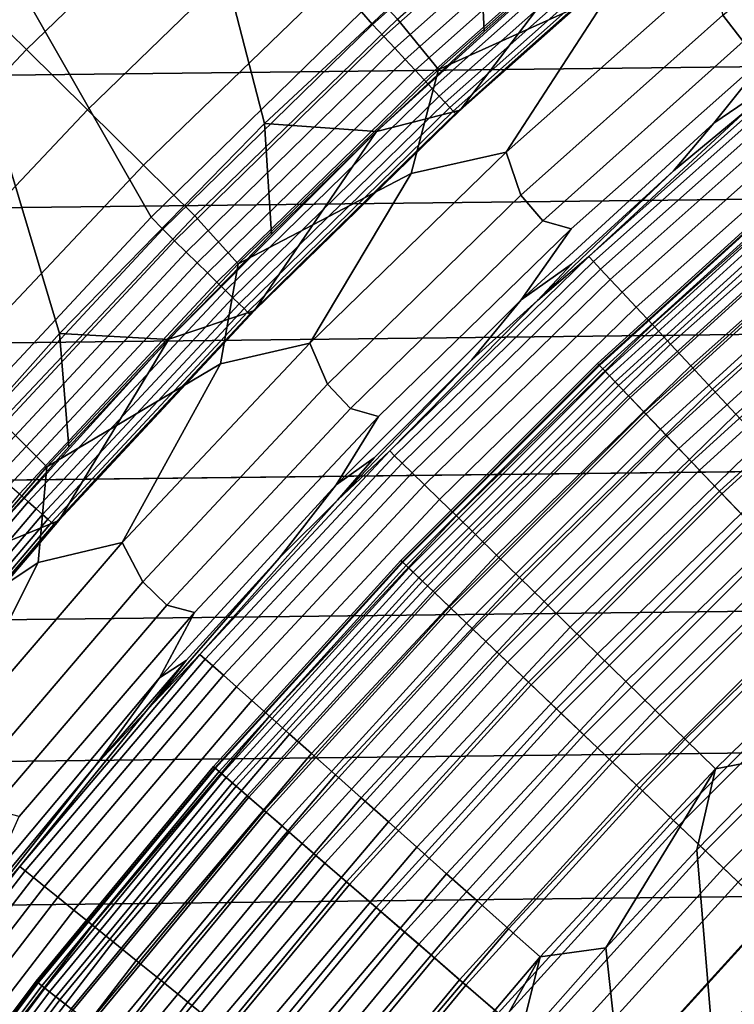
# Model space of a CAD drawing. Header units: metres. Extents: x -109 to 109, y -342 to 66.
# Tile 236 of 512: x -16.57 to -14, y 12.9 to 16.43. Entities that reach past the tile are written whole.
import ezdxf

# ---------------------------------------------------------------- set-up
doc = ezdxf.new("R2010")
doc.units = ezdxf.units.M
doc.layers.add('solid_K_24_62_16_000B91', color=7, linetype='CONTINUOUS')

msp = doc.modelspace()

# ---------------------------------------------------------------- linework, layer by layer
at = {"layer": 'solid_K_24_62_16_000B91'}
for points in [[(-14.917254, 16.777308, 34.599998), (-15.687549, 16.059368, 34.599998), (-16.101273, 17.662361, 34.599998), (-15.26825, 18.387241, 34.599998)], [(-15.687549, 16.059368, 34.599998), (-16.422916, 15.306545, 34.599998), (-16.900074, 16.899632, 34.599998), (-16.101273, 17.662361, 34.599998)], [(-15.339407, 16.460636, 34), (-15.822459, 17.375261, 34), (-16.608526, 16.625486, 34), (-16.094173, 15.723472, 34)], [(-15.785856, 17.056505, -23.93474), (-16.541348, 16.324873, -23.93474), (-16.776411, 16.556852, -23.561533), (-16.010183, 17.298883, -23.561533)], [(-15.299584, 16.415367, 34.003647), (-14.513343, 17.11445, 34.003647), (-14.550915, 17.161608, 34), (-15.339407, 16.460636, 34)], [(20.171715, 17.120872, 84.926178), (-20.55777, 16.65715, 84.926178), (-20.93309, 16.184858, 84.926178), (20.557764, 16.657158, 84.926178)], [(-14.513343, 17.11445, 34.003647), (-15.299584, 16.415367, 34.003647), (-15.259052, 16.37188, 34.014545), (-14.474894, 17.069111, 34.014545)], [(-15.062419, 16.253862, -25.604593), (-15.209537, 16.433807, -25.16353), (-14.45048, 17.105076, -25.16353), (-14.312491, 16.917952, -25.604593)], [(-15.577147, 16.831003, -24.327097), (-16.322651, 16.109041, -24.327097), (-16.541348, 16.324873, -23.93474), (-15.785856, 17.056505, -23.93474)], [(-14.474894, 17.069111, 34.014545), (-15.259052, 16.37188, 34.014545), (-15.219713, 16.32967, 34.032536), (-14.437576, 17.025105, 34.032536)], [(-13.969105, 16.353888, -27.483545), (-14.042877, 16.449213, -26.999956), (-13.290627, 17.062775, -26.999956), (-13.221532, 16.963982, -27.483545)], [(-14.437576, 17.025105, 34.032536), (-15.219713, 16.32967, 34.032536), (-15.18214, 16.289358, 34.057358), (-14.401935, 16.983076, 34.057358)], [(-14.401935, 16.983076, 34.057358), (-15.18214, 16.289358, 34.057358), (-15.146885, 16.251532, 34.088646), (-14.368491, 16.943638, 34.088646)], [(-14.368491, 16.943638, 34.088646), (-15.146885, 16.251532, 34.088646), (-15.114461, 16.216742, 34.125946), (-14.337733, 16.907368, 34.125946)], [(-16.422916, 15.306545, 34.599998), (-17.122087, 14.520212, 34.599998), (-17.662209, 16.10144, 34.599998), (-16.900074, 16.899632, 34.599998)], [(-14.337733, 16.907368, 34.125946), (-15.114461, 16.216742, 34.125946), (-15.085341, 16.185499, 34.168709), (-14.31011, 16.874794, 34.168709)], [(-14.446508, 16.53224, -26.058783), (-15.062419, 16.253862, -25.604593), (-14.312491, 16.917952, -25.604593)], [(-14.31011, 16.874794, 34.168709), (-15.085341, 16.185499, 34.168709), (-15.059954, 16.15826, 34.216316), (-14.286027, 16.846395, 34.216316)], [(-15.384809, 16.623186, -24.737186), (-16.121109, 15.91014, -24.737186), (-16.322651, 16.109041, -24.327097), (-15.577147, 16.831003, -24.327097)], [(-14.286027, 16.846395, 34.216316), (-15.059954, 16.15826, 34.216316), (-15.038668, 16.135422, 34.268066), (-14.265835, 16.822584, 34.268066)], [(-14.265835, 16.822584, 34.268066), (-15.038668, 16.135422, 34.268066), (-15.021794, 16.117317, 34.323208), (-14.249828, 16.803709, 34.323208)], [(-14.249828, 16.803709, 34.323208), (-15.021794, 16.117317, 34.323208), (-15.00958, 16.104212, 34.380928), (-14.238242, 16.790045, 34.380928)], [(-14.238242, 16.790045, 34.380928), (-15.00958, 16.104212, 34.380928), (-15.002203, 16.096298, 34.440392), (-14.231244, 16.781794, 34.440392)], [(-14.984958, 16.107483, 37.75), (-14.214459, 16.791342, 37.75), (-14.406937, 16.62649, 34.5), (-14.798529, 16.278931, 34.5)], [(-14.505116, 16.739897, 37.599998), (-14.214459, 16.791342, 37.75), (-14.984958, 16.107483, 37.75)], [(-14.899347, 16.389996, 34.900002), (-15.285352, 16.030613, 34.900002), (-15.687549, 16.059368, 34.599998), (-14.917254, 16.777308, 34.599998)], [(-14.231244, 16.781794, 34.440392), (-15.002203, 16.096298, 34.440392), (-14.406937, 16.62649, 34.5)], [(-14.899347, 16.389996, 34.900002), (-14.917254, 16.777308, 34.599998), (-14.504968, 16.740025, 34.900002)], [(-15.285341, 16.030622, 37.599998), (-14.899347, 16.389996, 34.900002), (-14.504968, 16.740025, 34.900002), (-14.505116, 16.739897, 37.599998)], [(-14.505116, 16.739897, 37.599998), (-14.984958, 16.107483, 37.75), (-15.285341, 16.030622, 37.599998)], [(20.557764, 16.657158, 84.926178), (-20.93309, 16.184858, 84.926178), (-21.297634, 15.704048, 84.926178), (20.933084, 16.184866, 84.926178)], [(-13.865499, 16.322395, -27.97349), (-13.354941, 16.663849, -28.468019), (-13.845937, 16.216791, -28.956398), (-14.074397, 16.060812, -28.468019)], [(-16.094173, 15.723472, 34), (-16.608526, 16.625486, 34), (-17.359062, 15.840232, 34), (-16.813545, 14.951744, 34)], [(-16.121109, 15.91014, -24.737186), (-15.384809, 16.623186, -24.737186), (-15.209537, 16.433807, -25.16353), (-15.937447, 15.728885, -25.16353)], [(-15.002203, 16.096298, 34.440392), (-14.798529, 16.278931, 34.5), (-14.406937, 16.62649, 34.5)], [(-14.085526, 16.608831, -26.524464), (-14.820334, 15.956597, -26.524464), (-14.446508, 16.53224, -26.058783)], [(-14.766839, 15.802515, -26.999956), (-14.820334, 15.956597, -26.524464), (-14.085526, 16.608831, -26.524464), (-14.042877, 16.449213, -26.999956)], [(-16.541348, 16.324873, -23.93474), (-17.262966, 15.559808, -23.93474), (-17.508286, 15.780917, -23.561533), (-16.776411, 16.556852, -23.561533)], [(-14.820334, 15.956597, -26.524464), (-15.16072, 15.879834, -26.058783), (-15.062419, 16.253862, -25.604593), (-14.446508, 16.53224, -26.058783)], [(-16.052195, 15.680199, 34.003647), (-15.299584, 16.415367, 34.003647), (-15.339407, 16.460636, 34), (-16.094173, 15.723472, 34)], [(-14.688561, 15.710879, -27.483545), (-14.766839, 15.802515, -26.999956), (-14.042877, 16.449213, -26.999956), (-13.969105, 16.353888, -27.483545)], [(-15.299584, 16.415367, 34.003647), (-16.052195, 15.680199, 34.003647), (-16.009668, 15.638658, 34.014545), (-15.259052, 16.37188, 34.014545)], [(-15.781569, 15.556561, -25.604593), (-15.937447, 15.728885, -25.16353), (-15.209537, 16.433807, -25.16353), (-15.062419, 16.253862, -25.604593)], [(-15.259052, 16.37188, 34.014545), (-16.009668, 15.638658, 34.014545), (-15.968393, 15.59834, 34.032536), (-15.219713, 16.32967, 34.032536)], [(-15.285341, 16.030622, 37.599998), (-15.285352, 16.030613, 34.900002), (-14.899347, 16.389996, 34.900002)], [(-15.219713, 16.32967, 34.032536), (-15.968393, 15.59834, 34.032536), (-15.928973, 15.559833, 34.057358), (-15.18214, 16.289358, 34.057358)], [(-13.865499, 16.322395, -27.97349), (-14.586697, 15.681228, -27.97349), (-14.688561, 15.710879, -27.483545), (-13.969105, 16.353888, -27.483545)], [(-16.322651, 16.109041, -24.327097), (-17.034729, 15.354093, -24.327097), (-17.262966, 15.559808, -23.93474), (-16.541348, 16.324873, -23.93474)], [(-14.766654, 15.426738, -28.468019), (-14.586697, 15.681228, -27.97349), (-13.865499, 16.322395, -27.97349), (-14.074397, 16.060812, -28.468019)], [(-15.18214, 16.289358, 34.057358), (-15.928973, 15.559833, 34.057358), (-15.891983, 15.5237, 34.088646), (-15.146885, 16.251532, 34.088646)], [(-15.002203, 16.096298, 34.440392), (-15.181739, 15.922149, 34.5), (-14.984958, 16.107483, 37.75), (-14.798529, 16.278931, 34.5)], [(-15.146885, 16.251532, 34.088646), (-15.891983, 15.5237, 34.088646), (-15.857964, 15.490469, 34.125946), (-15.114461, 16.216742, 34.125946)], [(-15.16072, 15.879834, -26.058783), (-15.781569, 15.556561, -25.604593), (-15.062419, 16.253862, -25.604593)], [(-14.523363, 15.582537, -29.41346), (-13.956931, 16.107208, -29.262819), (-13.777012, 16.246153, -29.41346)], [(-14.523363, 15.582537, -29.41346), (-13.777012, 16.246153, -29.41346), (-13.761021, 16.227295, -29.565153), (-14.506505, 15.564449, -29.565153)], [(-14.506505, 15.564449, -29.565153), (-13.761021, 16.227295, -29.565153), (-13.736717, 16.198637, -29.714186), (-14.480886, 15.536962, -29.714186)], [(-15.114461, 16.216742, 34.125946), (-15.857964, 15.490469, 34.125946), (-15.827413, 15.460626, 34.168709), (-15.085341, 16.185499, 34.168709)], [(-14.480886, 15.536962, -29.714186), (-13.736717, 16.198637, -29.714186), (-13.70428, 16.160385, -29.859468), (-14.446692, 15.500273, -29.859468)], [(-14.074397, 16.060812, -28.468019), (-13.845937, 16.216791, -28.956398), (-13.956931, 16.107208, -29.262819), (-14.219562, 15.890198, -28.956398)], [(20.933084, 16.184866, 84.926178), (-21.297634, 15.704048, 84.926178), (-21.651068, 15.215158, 84.926178), (21.297628, 15.704056, 84.926178)], [(-15.085341, 16.185499, 34.168709), (-15.827413, 15.460626, 34.168709), (-15.800776, 15.434607, 34.216316), (-15.059954, 16.15826, 34.216316)], [(-15.059954, 16.15826, 34.216316), (-15.800776, 15.434607, 34.216316), (-15.778442, 15.41279, 34.268066), (-15.038668, 16.135422, 34.268066)], [(-14.446692, 15.500273, -29.859468), (-13.70428, 16.160385, -29.859468), (-13.663944, 16.112822, -29.999943), (-14.404171, 15.454652, -29.999943)], [(-15.038668, 16.135422, 34.268066), (-15.778442, 15.41279, 34.268066), (-15.760738, 15.395497, 34.323208), (-15.021794, 16.117317, 34.323208)], [(-15.021794, 16.117317, 34.323208), (-15.760738, 15.395497, 34.323208), (-15.747924, 15.382979, 34.380928), (-15.00958, 16.104212, 34.380928)], [(-16.121109, 15.91014, -24.737186), (-16.824394, 15.164514, -24.737186), (-17.034729, 15.354093, -24.327097), (-16.322651, 16.109041, -24.327097)], [(-15.00958, 16.104212, 34.380928), (-15.747924, 15.382979, 34.380928), (-15.740184, 15.37542, 34.440392), (-15.002203, 16.096298, 34.440392)], [(-15.002203, 16.096298, 34.440392), (-15.740184, 15.37542, 34.440392), (-15.181739, 15.922149, 34.5)], [(-15.722597, 15.388306, 37.75), (-14.984958, 16.107483, 37.75), (-15.181739, 15.922149, 34.5), (-15.55635, 15.556349, 34.5)], [(-15.285341, 16.030622, 37.599998), (-14.984958, 16.107483, 37.75), (-15.722597, 15.388306, 37.75)], [(-14.523363, 15.582537, -29.41346), (-14.707538, 15.424864, -29.262819), (-14.219562, 15.890198, -28.956398), (-13.956931, 16.107208, -29.262819)], [(-14.404171, 15.454652, -29.999943), (-13.663944, 16.112822, -29.999943), (-13.616006, 16.056292, -30.134586), (-14.353635, 15.400431, -30.134586)], [(-15.662587, 15.662243, 34.900002), (-16.030857, 15.285094, 34.900002), (-16.422916, 15.306545, 34.599998), (-15.687549, 16.059368, 34.599998)], [(-15.662587, 15.662243, 34.900002), (-15.687549, 16.059368, 34.599998), (-15.285352, 16.030613, 34.900002)], [(-14.766654, 15.426738, -28.468019), (-14.074397, 16.060812, -28.468019), (-14.219562, 15.890198, -28.956398), (-14.585485, 15.554996, -28.956398)], [(-14.353635, 15.400431, -30.134586), (-13.616006, 16.056292, -30.134586), (-13.560813, 15.991206, -30.262415), (-14.295452, 15.338004, -30.262415)], [(-15.285341, 16.030622, 37.599998), (-15.722597, 15.388306, 37.75), (-16.030622, 15.285341, 37.599998)], [(-15.285341, 16.030622, 37.599998), (-16.030622, 15.285341, 37.599998), (-15.662587, 15.662243, 34.900002), (-15.285352, 16.030613, 34.900002)], [(-14.295452, 15.338004, -30.262415), (-13.560813, 15.991206, -30.262415), (-13.498768, 15.918042, -30.382496), (-14.230046, 15.267828, -30.382496)], [(-14.820334, 15.956597, -26.524464), (-15.524976, 15.271884, -26.524464), (-15.16072, 15.879834, -26.058783)], [(-15.461053, 15.123983, -26.999956), (-15.524976, 15.271884, -26.524464), (-14.820334, 15.956597, -26.524464), (-14.766839, 15.802515, -26.999956)], [(-16.824394, 15.164514, -24.737186), (-16.121109, 15.91014, -24.737186), (-15.937447, 15.728885, -25.16353), (-16.632721, 14.991753, -25.16353)], [(-15.740184, 15.37542, 34.440392), (-15.55635, 15.556349, 34.5), (-15.181739, 15.922149, 34.5)], [(-14.230046, 15.267828, -30.382496), (-13.498768, 15.918042, -30.382496), (-13.430325, 15.837331, -30.493958), (-14.157894, 15.190414, -30.493958)], [(-15.524976, 15.271884, -26.524464), (-15.8455, 15.196601, -26.058783), (-15.781569, 15.556561, -25.604593), (-15.16072, 15.879834, -26.058783)], [(-14.585485, 15.554996, -28.956398), (-14.219562, 15.890198, -28.956398), (-14.707538, 15.424864, -29.262819)], [(-14.49166, 15.198414, -33), (-13.752076, 15.87074, -33), (-13.752075, 15.870741, -63), (-14.491659, 15.198415, -63)], [(-14.486945, 15.193471, -32.834843), (-13.747602, 15.865579, -32.834843), (-13.752076, 15.87074, -33), (-14.49166, 15.198414, -33)], [(-13.745666, 15.863343, -63.279659), (-14.484904, 15.191331, -63.279659), (-14.491659, 15.198415, -63), (-13.752075, 15.870741, -63)], [(-14.472816, 15.178654, -32.670647), (-13.734195, 15.850105, -32.670647), (-13.747602, 15.865579, -32.834843), (-14.486945, 15.193471, -32.834843)], [(-14.484904, 15.191331, -63.279659), (-13.745666, 15.863343, -63.279659), (-13.725917, 15.840552, -63.563889), (-14.464093, 15.169505, -63.563889)], [(-14.44937, 15.154064, -32.508709), (-13.711946, 15.824429, -32.508709), (-13.734195, 15.850105, -32.670647), (-14.472816, 15.178654, -32.670647)], [(-14.464093, 15.169505, -63.563889), (-13.725917, 15.840552, -63.563889), (-13.692926, 15.80248, -63.845238), (-14.429329, 15.133045, -63.845238)], [(-14.157894, 15.190414, -30.493958), (-13.430325, 15.837331, -30.493958), (-13.35598, 15.749662, -30.595985), (-14.079522, 15.106327, -30.595985)], [(-15.378453, 15.036247, -27.483545), (-15.461053, 15.123983, -26.999956), (-14.766839, 15.802515, -26.999956), (-14.688561, 15.710879, -27.483545)], [(-14.416767, 15.11987, -32.350132), (-13.681005, 15.788722, -32.350132), (-13.711946, 15.824429, -32.508709), (-14.44937, 15.154064, -32.508709)], [(-14.429329, 15.133045, -63.845238), (-13.692926, 15.80248, -63.845238), (-13.646864, 15.74932, -64.122269), (-14.380789, 15.082137, -64.122269)], [(-14.37523, 15.076307, -32.196003), (-13.641588, 15.743232, -32.196003), (-13.681005, 15.788722, -32.350132), (-14.416767, 15.11987, -32.350132)], [(-16.468472, 14.827474, -25.604593), (-16.632721, 14.991753, -25.16353), (-15.937447, 15.728885, -25.16353), (-15.781569, 15.556561, -25.604593)], [(-14.380789, 15.082137, -64.122269), (-13.646864, 15.74932, -64.122269), (-13.587963, 15.681345, -64.393578), (-14.318721, 15.017042, -64.393578)], [(-14.325043, 15.023672, -32.047379), (-13.593962, 15.688269, -32.047379), (-13.641588, 15.743232, -32.196003), (-14.37523, 15.076307, -32.196003)], [(-14.079522, 15.106327, -30.595985), (-13.35598, 15.749662, -30.595985), (-13.276277, 15.655675, -30.687834), (-13.995502, 15.016179, -30.687834)], [(21.297628, 15.704056, 84.926178), (-21.651068, 15.215158, 84.926178), (-21.993343, 14.718262, 84.926178), (21.651062, 15.215167, 84.926178)], [(-16.769518, 14.910562, 34.003647), (-16.052195, 15.680199, 34.003647), (-16.094173, 15.723472, 34), (-16.813545, 14.951744, 34)], [(-14.586697, 15.681228, -27.97349), (-15.27828, 15.008224, -27.97349), (-15.378453, 15.036247, -27.483545), (-14.688561, 15.710879, -27.483545)], [(-16.052195, 15.680199, 34.003647), (-16.769518, 14.910562, 34.003647), (-16.72509, 14.87106, 34.014545), (-16.009668, 15.638658, 34.014545)], [(-16.030622, 15.285341, 37.599998), (-16.030857, 15.285094, 34.900002), (-15.662587, 15.662243, 34.900002)], [(-15.430376, 14.762853, -28.468019), (-15.27828, 15.008224, -27.97349), (-14.586697, 15.681228, -27.97349), (-14.766654, 15.426738, -28.468019)], [(-14.266549, 14.962326, -31.905273), (-13.538453, 15.624208, -31.905273), (-13.593962, 15.688269, -32.047379), (-14.325043, 15.023672, -32.047379)], [(-14.318721, 15.017042, -64.393578), (-13.587963, 15.681345, -64.393578), (-13.516525, 15.598902, -64.657761), (-14.243442, 14.938091, -64.657761)], [(-16.009668, 15.638658, 34.014545), (-16.72509, 14.87106, 34.014545), (-16.681973, 14.832721, 34.032536), (-15.968393, 15.59834, 34.032536)], [(-14.200149, 14.892688, -31.770662), (-13.475443, 15.55149, -31.770662), (-13.538453, 15.624208, -31.905273), (-14.266549, 14.962326, -31.905273)], [(-15.968393, 15.59834, 34.032536), (-16.681973, 14.832721, 34.032536), (-16.640789, 14.796103, 34.057358), (-15.928973, 15.559833, 34.057358)], [(-14.243442, 14.938091, -64.657761), (-13.516525, 15.598902, -64.657761), (-13.432917, 15.502412, -64.913483), (-14.155335, 14.845689, -64.913483)], [(-15.928973, 15.559833, 34.057358), (-16.640789, 14.796103, 34.057358), (-16.602146, 14.761744, 34.088646), (-15.891983, 15.5237, 34.088646)], [(-15.8455, 15.196601, -26.058783), (-16.468472, 14.827474, -25.604593), (-15.781569, 15.556561, -25.604593)], [(-15.740184, 15.37542, 34.440392), (-15.922149, 15.181738, 34.5), (-15.722597, 15.388306, 37.75), (-15.55635, 15.556349, 34.5)], [(-15.237789, 14.884667, -29.41346), (-14.707538, 15.424864, -29.262819), (-14.523363, 15.582537, -29.41346)], [(-15.237789, 14.884667, -29.41346), (-14.523363, 15.582537, -29.41346), (-14.506505, 15.564449, -29.565153), (-15.220102, 14.86739, -29.565153)], [(-15.220102, 14.86739, -29.565153), (-14.506505, 15.564449, -29.565153), (-14.480886, 15.536962, -29.714186), (-15.193222, 14.841132, -29.714186)], [(-14.766654, 15.426738, -28.468019), (-14.585485, 15.554996, -28.956398), (-14.707538, 15.424864, -29.262819), (-14.94351, 15.211371, -28.956398)], [(-14.126298, 14.815235, -31.644464), (-13.40536, 15.470611, -31.644464), (-13.475443, 15.55149, -31.770662), (-14.200149, 14.892688, -31.770662)], [(-15.891983, 15.5237, 34.088646), (-16.602146, 14.761744, 34.088646), (-16.566607, 14.730145, 34.125946), (-15.857964, 15.490469, 34.125946)], [(-15.193222, 14.841132, -29.714186), (-14.480886, 15.536962, -29.714186), (-14.446692, 15.500273, -29.859468), (-15.157346, 14.806087, -29.859468)], [(-15.857964, 15.490469, 34.125946), (-16.566607, 14.730145, 34.125946), (-16.534691, 14.701766, 34.168709), (-15.827413, 15.460626, 34.168709)], [(-15.157346, 14.806087, -29.859468), (-14.446692, 15.500273, -29.859468), (-14.404171, 15.454652, -29.999943), (-15.112734, 14.762509, -29.999943)], [(-14.155335, 14.845689, -64.913483), (-13.432917, 15.502412, -64.913483), (-13.337562, 15.392366, -65.159439), (-14.054853, 14.740306, -65.159439)], [(-15.827413, 15.460626, 34.168709), (-16.534691, 14.701766, 34.168709), (-16.506865, 14.677024, 34.216316), (-15.800776, 15.434607, 34.216316)], [(-15.112734, 14.762509, -29.999943), (-14.404171, 15.454652, -29.999943), (-14.353635, 15.400431, -30.134586), (-15.059711, 14.710716, -30.134586)], [(-14.045501, 14.730497, -31.527544), (-13.328687, 15.382125, -31.527544), (-13.40536, 15.470611, -31.644464), (-14.126298, 14.815235, -31.644464)], [(-15.800776, 15.434607, 34.216316), (-16.506865, 14.677024, 34.216316), (-16.483532, 14.656279, 34.268066), (-15.778442, 15.41279, 34.268066)], [(-15.778442, 15.41279, 34.268066), (-16.483532, 14.656279, 34.268066), (-16.465038, 14.639834, 34.323208), (-15.760738, 15.395497, 34.323208)], [(-15.430376, 14.762853, -28.468019), (-14.766654, 15.426738, -28.468019), (-14.94351, 15.211371, -28.956398), (-15.293441, 14.859508, -28.956398)], [(-15.237789, 14.884667, -29.41346), (-15.424829, 14.707574, -29.262819), (-14.94351, 15.211371, -28.956398), (-14.707538, 15.424864, -29.262819)], [(-15.760738, 15.395497, 34.323208), (-16.465038, 14.639834, 34.323208), (-16.451651, 14.627931, 34.380928), (-15.747924, 15.382979, 34.380928)], [(-15.747924, 15.382979, 34.380928), (-16.451651, 14.627931, 34.380928), (-16.443565, 14.620742, 34.440392), (-15.740184, 15.37542, 34.440392)], [(-15.740184, 15.37542, 34.440392), (-16.443565, 14.620742, 34.440392), (-15.922149, 15.181738, 34.5)], [(-16.425758, 14.635384, 37.75), (-15.722597, 15.388306, 37.75), (-15.922149, 15.181738, 34.5), (-16.278931, 14.798528, 34.5)], [(-16.030622, 15.285341, 37.599998), (-15.722597, 15.388306, 37.75), (-16.425758, 14.635384, 37.75)], [(-15.059711, 14.710716, -30.134586), (-14.353635, 15.400431, -30.134586), (-14.295452, 15.338004, -30.262415), (-14.998667, 14.651086, -30.262415)], [(-14.054853, 14.740306, -65.159439), (-13.337562, 15.392366, -65.159439), (-13.230948, 15.269329, -65.394363), (-13.942507, 14.62248, -65.394363)], [(-13.958311, 14.639055, -31.420704), (-13.245947, 15.286637, -31.420704), (-13.328687, 15.382125, -31.527544), (-14.045501, 14.730497, -31.527544)], [(-16.38986, 14.899496, 34.900002), (-16.739656, 14.505392, 34.900002), (-17.122087, 14.520212, 34.599998), (-16.422916, 15.306545, 34.599998)], [(-16.38986, 14.899496, 34.900002), (-16.422916, 15.306545, 34.599998), (-16.030857, 15.285094, 34.900002)], [(-14.998667, 14.651086, -30.262415), (-14.295452, 15.338004, -30.262415), (-14.230046, 15.267828, -30.382496), (-14.930043, 14.584053, -30.382496)], [(-16.030622, 15.285341, 37.599998), (-16.425758, 14.635384, 37.75), (-16.739897, 14.505116, 37.599998)], [(-16.030622, 15.285341, 37.599998), (-16.739897, 14.505116, 37.599998), (-16.38986, 14.899496, 34.900002), (-16.030857, 15.285094, 34.900002)], [(-15.524976, 15.271884, -26.524464), (-16.198015, 14.556085, -26.524464), (-15.8455, 15.196601, -26.058783)], [(-16.124121, 14.414984, -26.999956), (-16.198015, 14.556085, -26.524464), (-15.524976, 15.271884, -26.524464), (-15.461053, 15.123983, -26.999956)], [(-14.930043, 14.584053, -30.382496), (-14.230046, 15.267828, -30.382496), (-14.157894, 15.190414, -30.493958), (-14.854342, 14.510106, -30.493958)], [(21.651062, 15.215167, 84.926178), (-21.993343, 14.718262, 84.926178), (-22.324163, 14.213779, 84.926178), (21.993338, 14.71827, 84.926178)], [(-15.293441, 14.859508, -28.956398), (-14.94351, 15.211371, -28.956398), (-15.424829, 14.707574, -29.262819)], [(-15.198416, 14.491658, -33), (-14.49166, 15.198414, -33), (-14.491659, 15.198415, -63), (-15.198415, 14.491659, -63)], [(-15.193471, 14.486945, -32.834843), (-14.486945, 15.193471, -32.834843), (-14.49166, 15.198414, -33), (-15.198416, 14.491658, -33)], [(-14.484904, 15.191331, -63.279659), (-15.191331, 14.484904, -63.279659), (-15.198415, 14.491659, -63), (-14.491659, 15.198415, -63)], [(-16.198015, 14.556085, -26.524464), (-16.499519, 14.483867, -26.058783), (-16.468472, 14.827474, -25.604593), (-15.8455, 15.196601, -26.058783)], [(-16.443565, 14.620742, 34.440392), (-16.278931, 14.798528, 34.5), (-15.922149, 15.181738, 34.5)], [(-15.178654, 14.472816, -32.670647), (-14.472816, 15.178654, -32.670647), (-14.486945, 15.193471, -32.834843), (-15.193471, 14.486945, -32.834843)], [(-15.191331, 14.484904, -63.279659), (-14.484904, 15.191331, -63.279659), (-14.464093, 15.169505, -63.563889), (-15.169505, 14.464093, -63.563889)], [(-15.154064, 14.44937, -32.508709), (-14.44937, 15.154064, -32.508709), (-14.472816, 15.178654, -32.670647), (-15.178654, 14.472816, -32.670647)], [(-15.169505, 14.464093, -63.563889), (-14.464093, 15.169505, -63.563889), (-14.429329, 15.133045, -63.845238), (-15.133045, 14.429329, -63.845238)], [(-14.854342, 14.510106, -30.493958), (-14.157894, 15.190414, -30.493958), (-14.079522, 15.106327, -30.595985), (-14.772115, 14.429784, -30.595985)], [(-15.11987, 14.416767, -32.350132), (-14.416767, 15.11987, -32.350132), (-14.44937, 15.154064, -32.508709), (-15.154064, 14.44937, -32.508709)], [(-15.133045, 14.429329, -63.845238), (-14.429329, 15.133045, -63.845238), (-14.380789, 15.082137, -64.122269), (-15.082137, 14.380789, -64.122269)], [(-16.037392, 14.331351, -27.483545), (-16.124121, 14.414984, -26.999956), (-15.461053, 15.123983, -26.999956), (-15.378453, 15.036247, -27.483545)], [(-15.076307, 14.37523, -32.196003), (-14.37523, 15.076307, -32.196003), (-14.416767, 15.11987, -32.350132), (-15.11987, 14.416767, -32.350132)], [(-14.772115, 14.429784, -30.595985), (-14.079522, 15.106327, -30.595985), (-13.995502, 15.016179, -30.687834), (-14.683962, 14.343674, -30.687834)], [(-15.082137, 14.380789, -64.122269), (-14.380789, 15.082137, -64.122269), (-14.318721, 15.017042, -64.393578), (-15.017042, 14.318721, -64.393578)], [(-15.023672, 14.325043, -32.047379), (-14.325043, 15.023672, -32.047379), (-14.37523, 15.076307, -32.196003), (-15.076307, 14.37523, -32.196003)], [(-15.27828, 15.008224, -27.97349), (-15.938846, 14.304749, -27.97349), (-16.037392, 14.331351, -27.483545), (-15.378453, 15.036247, -27.483545)], [(-14.962326, 14.266549, -31.905273), (-14.266549, 14.962326, -31.905273), (-14.325043, 15.023672, -32.047379), (-15.023672, 14.325043, -32.047379)], [(-17.121723, 14.068088, -25.604593), (-17.293934, 14.223921, -25.16353), (-16.632721, 14.991753, -25.16353), (-16.468472, 14.827474, -25.604593)], [(-16.06428, 14.070439, -28.468019), (-15.938846, 14.304749, -27.97349), (-15.27828, 15.008224, -27.97349), (-15.430376, 14.762853, -28.468019)], [(-15.017042, 14.318721, -64.393578), (-14.318721, 15.017042, -64.393578), (-14.243442, 14.938091, -64.657761), (-14.938091, 14.243442, -64.657761)], [(-14.683962, 14.343674, -30.687834), (-13.995502, 15.016179, -30.687834), (-13.906446, 14.920628, -30.768835), (-14.590524, 14.252401, -30.768835)], [(-14.892688, 14.20015, -31.770662), (-14.200149, 14.892688, -31.770662), (-14.266549, 14.962326, -31.905273), (-14.962326, 14.266549, -31.905273)], [(-14.938091, 14.243442, -64.657761), (-14.243442, 14.938091, -64.657761), (-14.155335, 14.845689, -64.913483), (-14.845689, 14.155335, -64.913483)], [(-14.590524, 14.252401, -30.768835), (-13.906446, 14.920628, -30.768835), (-13.813002, 14.820369, -30.8384), (-14.492484, 14.156633, -30.8384)], [(-16.739897, 14.505116, 37.599998), (-16.739656, 14.505392, 34.900002), (-16.38986, 14.899496, 34.900002)], [(-15.918719, 14.154078, -29.41346), (-15.424829, 14.707574, -29.262819), (-15.237789, 14.884667, -29.41346)], [(-15.918719, 14.154078, -29.41346), (-15.237789, 14.884667, -29.41346), (-15.220102, 14.86739, -29.565153), (-15.900242, 14.137648, -29.565153)], [(-14.815235, 14.126298, -31.644464), (-14.126298, 14.815235, -31.644464), (-14.200149, 14.892688, -31.770662), (-14.892688, 14.20015, -31.770662)], [(-15.900242, 14.137648, -29.565153), (-15.220102, 14.86739, -29.565153), (-15.193222, 14.841132, -29.714186), (-15.872161, 14.112679, -29.714186)], [(-15.430376, 14.762853, -28.468019), (-15.293441, 14.859508, -28.956398), (-15.424829, 14.707574, -29.262819), (-15.635089, 14.499597, -28.956398)], [(-14.845689, 14.155335, -64.913483), (-14.155335, 14.845689, -64.913483), (-14.054853, 14.740306, -65.159439), (-14.740306, 14.054853, -65.159439)], [(-16.499519, 14.483867, -26.058783), (-17.121723, 14.068088, -25.604593), (-16.468472, 14.827474, -25.604593)], [(-15.872161, 14.112679, -29.714186), (-15.193222, 14.841132, -29.714186), (-15.157346, 14.806087, -29.859468), (-15.834681, 14.079354, -29.859468)], [(-14.730497, 14.045501, -31.527544), (-14.045501, 14.730497, -31.527544), (-14.126298, 14.815235, -31.644464), (-14.815235, 14.126298, -31.644464)], [(-14.492484, 14.156633, -30.8384), (-13.813002, 14.820369, -30.8384), (-13.715853, 14.716135, -30.896017), (-14.390556, 14.057068, -30.896017)], [(-16.443565, 14.620742, 34.440392), (-16.626492, 14.406936, 34.5), (-16.425758, 14.635384, 37.75), (-16.278931, 14.798528, 34.5)], [(-15.834681, 14.079354, -29.859468), (-15.157346, 14.806087, -29.859468), (-15.112734, 14.762509, -29.999943), (-15.788075, 14.037915, -29.999943)], [(-16.06428, 14.070439, -28.468019), (-15.430376, 14.762853, -28.468019), (-15.635089, 14.499597, -28.956398), (-15.968269, 14.131832, -28.956398)], [(-15.788075, 14.037915, -29.999943), (-15.112734, 14.762509, -29.999943), (-15.059711, 14.710716, -30.134586), (-15.732684, 13.988665, -30.134586)], [(-14.740306, 14.054853, -65.159439), (-14.054853, 14.740306, -65.159439), (-13.942507, 14.62248, -65.394363), (-14.62248, 13.942507, -65.394363)], [(21.993338, 14.71827, 84.926178), (-22.324163, 14.213779, 84.926178), (-22.643452, 13.701841, 84.926178), (22.32416, 14.213788, 84.926178)], [(-16.566607, 14.730145, 34.125946), (-17.238834, 13.937441, 34.125946), (-17.205622, 13.910589, 34.168709), (-16.534691, 14.701766, 34.168709)], [(-15.918719, 14.154078, -29.41346), (-16.10718, 13.956964, -29.262819), (-15.635089, 14.499597, -28.956398), (-15.424829, 14.707574, -29.262819)], [(-15.732684, 13.988665, -30.134586), (-15.059711, 14.710716, -30.134586), (-14.998667, 14.651086, -30.262415), (-15.668911, 13.931961, -30.262415)], [(-14.639055, 13.958311, -31.420704), (-13.958311, 14.639055, -31.420704), (-14.045501, 14.730497, -31.527544), (-14.730497, 14.045501, -31.527544)], [(-14.390556, 14.057068, -30.896017), (-13.715853, 14.716135, -30.896017), (-13.615707, 14.608685, -30.941269), (-14.285484, 13.954431, -30.941269)], [(-16.534691, 14.701766, 34.168709), (-17.205622, 13.910589, 34.168709), (-17.176666, 13.887178, 34.216316), (-16.506865, 14.677024, 34.216316)], [(-16.506865, 14.677024, 34.216316), (-17.176666, 13.887178, 34.216316), (-17.152388, 13.86755, 34.268066), (-16.483532, 14.656279, 34.268066)], [(-16.483532, 14.656279, 34.268066), (-17.152388, 13.86755, 34.268066), (-17.133142, 13.85199, 34.323208), (-16.465038, 14.639834, 34.323208)], [(-16.465038, 14.639834, 34.323208), (-17.133142, 13.85199, 34.323208), (-17.119211, 13.840727, 34.380928), (-16.451651, 14.627931, 34.380928)], [(-17.092901, 13.850369, 37.75), (-16.425758, 14.635384, 37.75), (-16.626492, 14.406936, 34.5), (-16.964634, 14.007184, 34.5)], [(-16.739897, 14.505116, 37.599998), (-16.425758, 14.635384, 37.75), (-17.092901, 13.850369, 37.75)], [(-15.668911, 13.931961, -30.262415), (-14.998667, 14.651086, -30.262415), (-14.930043, 14.584053, -30.382496), (-15.597221, 13.868218, -30.382496)], [(-14.541534, 13.865325, -31.324673), (-13.865325, 14.541534, -31.324673), (-13.958311, 14.639055, -31.420704), (-14.639055, 13.958311, -31.420704)], [(-16.451651, 14.627931, 34.380928), (-17.119211, 13.840727, 34.380928), (-17.110798, 13.833925, 34.440392), (-16.443565, 14.620742, 34.440392)], [(-16.443565, 14.620742, 34.440392), (-17.110798, 13.833925, 34.440392), (-16.626492, 14.406936, 34.5)], [(-14.62248, 13.942507, -65.394363), (-13.942507, 14.62248, -65.394363), (-13.81887, 14.492814, -65.617065), (-14.492814, 13.81887, -65.617065)], [(-14.285484, 13.954431, -30.941269), (-13.615707, 14.608685, -30.941269), (-13.513294, 14.498804, -30.973827), (-14.178033, 13.849469, -30.973827)], [(-15.597221, 13.868218, -30.382496), (-14.930043, 14.584053, -30.382496), (-14.854342, 14.510106, -30.493958), (-15.518137, 13.797901, -30.493958)], [(-16.198015, 14.556085, -26.524464), (-16.838085, 13.810656, -26.524464), (-16.499519, 14.483867, -26.058783)], [(-16.754707, 13.676945, -26.999956), (-16.838085, 13.810656, -26.524464), (-16.198015, 14.556085, -26.524464), (-16.124121, 14.414984, -26.999956)], [(-14.438602, 13.767179, -31.240108), (-13.767179, 14.438602, -31.240108), (-13.865325, 14.541534, -31.324673), (-14.541534, 13.865325, -31.324673)], [(-15.968269, 14.131832, -28.956398), (-15.635089, 14.499597, -28.956398), (-16.10718, 13.956964, -29.262819)], [(-15.870742, 13.752074, -33), (-15.198416, 14.491658, -33), (-15.198415, 14.491659, -63), (-15.870741, 13.752075, -63)], [(-15.865579, 13.747602, -32.834843), (-15.193471, 14.486945, -32.834843), (-15.198416, 14.491658, -33), (-15.870742, 13.752074, -33)], [(-15.191331, 14.484904, -63.279659), (-15.863343, 13.745666, -63.279659), (-15.870741, 13.752075, -63), (-15.198415, 14.491659, -63)], [(-15.518137, 13.797901, -30.493958), (-14.854342, 14.510106, -30.493958), (-14.772115, 14.429784, -30.595985), (-15.432236, 13.721522, -30.595985)], [(-14.492814, 13.81887, -65.617065), (-13.81887, 14.492814, -65.617065), (-13.684574, 14.351969, -65.826408), (-14.351969, 13.684574, -65.826408)], [(-14.178033, 13.849469, -30.973827), (-13.513294, 14.498804, -30.973827), (-13.409361, 14.387291, -30.993452), (-14.068987, 13.74295, -30.993452)], [(-16.838085, 13.810656, -26.524464), (-17.12151, 13.743015, -26.058783), (-17.121723, 14.068088, -25.604593), (-16.499519, 14.483867, -26.058783)], [(-15.850105, 13.734195, -32.670647), (-15.178654, 14.472816, -32.670647), (-15.193471, 14.486945, -32.834843), (-15.865579, 13.747602, -32.834843)], [(-15.863343, 13.745666, -63.279659), (-15.191331, 14.484904, -63.279659), (-15.169505, 14.464093, -63.563889), (-15.840552, 13.725917, -63.563889)], [(-15.824429, 13.711946, -32.508709), (-15.154064, 14.44937, -32.508709), (-15.178654, 14.472816, -32.670647), (-15.850105, 13.734195, -32.670647)], [(-15.840552, 13.725917, -63.563889), (-15.169505, 14.464093, -63.563889), (-15.133045, 14.429329, -63.845238), (-15.80248, 13.692926, -63.845238)], [(-15.788722, 13.681005, -32.350132), (-15.11987, 14.416767, -32.350132), (-15.154064, 14.44937, -32.508709), (-15.824429, 13.711946, -32.508709)], [(-15.80248, 13.692926, -63.845238), (-15.133045, 14.429329, -63.845238), (-15.082137, 14.380789, -64.122269), (-15.74932, 13.646864, -64.122269)], [(-15.432236, 13.721522, -30.595985), (-14.772115, 14.429784, -30.595985), (-14.683962, 14.343674, -30.687834), (-15.340142, 13.639638, -30.687834)], [(-14.330963, 13.664546, -31.167591), (-13.664546, 14.330963, -31.167591), (-13.767179, 14.438602, -31.240108), (-14.438602, 13.767179, -31.240108)], [(-16.664051, 13.597609, -27.483545), (-16.754707, 13.676945, -26.999956), (-16.124121, 14.414984, -26.999956), (-16.037392, 14.331351, -27.483545)], [(-15.743232, 13.641588, -32.196003), (-15.076307, 14.37523, -32.196003), (-15.11987, 14.416767, -32.350132), (-15.788722, 13.681005, -32.350132)], [(-14.068987, 13.74295, -30.993452), (-13.409361, 14.387291, -30.993452), (-13.801888, 13.795015, -31)], [(-15.74932, 13.646864, -64.122269), (-15.082137, 14.380789, -64.122269), (-15.017042, 14.318721, -64.393578), (-15.681345, 13.587963, -64.393578)], [(-15.688269, 13.593962, -32.047379), (-15.023672, 14.325043, -32.047379), (-15.076307, 14.37523, -32.196003), (-15.743232, 13.641588, -32.196003)], [(-14.351969, 13.684574, -65.826408), (-13.684574, 14.351969, -65.826408), (-13.540306, 14.200665, -66.021317), (-14.200665, 13.540306, -66.021317)], [(-15.938846, 14.304749, -27.97349), (-16.567051, 13.572231, -27.97349), (-16.664051, 13.597609, -27.483545), (-16.037392, 14.331351, -27.483545)], [(-15.624208, 13.538453, -31.905273), (-14.962326, 14.266549, -31.905273), (-15.023672, 14.325043, -32.047379), (-15.688269, 13.593962, -32.047379)], [(-15.681345, 13.587963, -64.393578), (-15.017042, 14.318721, -64.393578), (-14.938091, 14.243442, -64.657761), (-15.598902, 13.516525, -64.657761)], [(-15.340142, 13.639638, -30.687834), (-14.683962, 14.343674, -30.687834), (-14.590524, 14.252401, -30.768835), (-15.24253, 13.552846, -30.768835)], [(-14.219354, 13.558126, -31.107615), (-13.558126, 14.219354, -31.107615), (-13.664546, 14.330963, -31.167591), (-14.330963, 13.664546, -31.167591)], [(-16.667139, 13.350836, -28.468019), (-16.567051, 13.572231, -27.97349), (-15.938846, 14.304749, -27.97349), (-16.06428, 14.070439, -28.468019)], [(-15.55149, 13.475443, -31.770662), (-14.892688, 14.20015, -31.770662), (-14.962326, 14.266549, -31.905273), (-15.624208, 13.538453, -31.905273)], [(-15.598902, 13.516525, -64.657761), (-14.938091, 14.243442, -64.657761), (-14.845689, 14.155335, -64.913483), (-15.502412, 13.432917, -64.913483)], [(-15.24253, 13.552846, -30.768835), (-14.590524, 14.252401, -30.768835), (-14.492484, 14.156633, -30.8384), (-15.140109, 13.461778, -30.8384)], [(22.32416, 14.213788, 84.926178), (-22.643452, 13.701841, 84.926178), (-22.950981, 13.182799, 84.926178), (22.643448, 13.701851, 84.926178)], [(-14.104539, 13.44865, -31.060593), (-13.44865, 14.104539, -31.060593), (-13.558126, 14.219354, -31.107615), (-14.219354, 13.558126, -31.107615)], [(-15.470611, 13.40536, -31.644464), (-14.815235, 14.126298, -31.644464), (-14.892688, 14.20015, -31.770662), (-15.55149, 13.475443, -31.770662)], [(-14.200665, 13.540306, -66.021317), (-13.540306, 14.200665, -66.021317), (-13.386801, 14.039673, -66.200798), (-14.039673, 13.386801, -66.200798)], [(-16.564657, 13.392374, -29.41346), (-16.10718, 13.956964, -29.262819), (-15.918719, 14.154078, -29.41346)], [(-16.564657, 13.392374, -29.41346), (-15.918719, 14.154078, -29.41346), (-15.900242, 14.137648, -29.565153), (-16.545429, 13.376829, -29.565153)], [(-16.545429, 13.376829, -29.565153), (-15.900242, 14.137648, -29.565153), (-15.872161, 14.112679, -29.714186), (-16.516209, 13.353205, -29.714186)], [(-15.502412, 13.432917, -64.913483), (-14.845689, 14.155335, -64.913483), (-14.740306, 14.054853, -65.159439), (-15.392366, 13.337562, -65.159439)], [(-15.140109, 13.461778, -30.8384), (-14.492484, 14.156633, -30.8384), (-14.390556, 14.057068, -30.896017), (-15.033626, 13.3671, -30.896017)], [(-16.516209, 13.353205, -29.714186), (-15.872161, 14.112679, -29.714186), (-15.834681, 14.079354, -29.859468), (-16.477207, 13.321672, -29.859468)], [(-16.292801, 13.756414, -28.956398), (-15.968269, 14.131832, -28.956398), (-16.10718, 13.956964, -29.262819)], [(-16.06428, 14.070439, -28.468019), (-15.968269, 14.131832, -28.956398), (-16.292801, 13.756414, -28.956398)], [(-15.382125, 13.328687, -31.527544), (-14.730497, 14.045501, -31.527544), (-14.815235, 14.126298, -31.644464), (-15.470611, 13.40536, -31.644464)], [(-13.987304, 13.336866, -31.026844), (-13.336866, 13.987304, -31.026844), (-13.44865, 14.104539, -31.060593), (-14.104539, 13.44865, -31.060593)], [(-16.667139, 13.350836, -28.468019), (-16.06428, 14.070439, -28.468019), (-16.292801, 13.756414, -28.956398), (-16.608509, 13.373546, -28.956398)], [(-16.477207, 13.321672, -29.859468), (-15.834681, 14.079354, -29.859468), (-15.788075, 14.037915, -29.999943), (-16.428711, 13.282464, -29.999943)], [(-16.428711, 13.282464, -29.999943), (-15.788075, 14.037915, -29.999943), (-15.732684, 13.988665, -30.134586), (-16.371073, 13.235863, -30.134586)], [(-15.392366, 13.337562, -65.159439), (-14.740306, 14.054853, -65.159439), (-14.62248, 13.942507, -65.394363), (-15.269329, 13.230948, -65.394363)], [(-15.286637, 13.245947, -31.420704), (-14.639055, 13.958311, -31.420704), (-14.730497, 14.045501, -31.527544), (-15.382125, 13.328687, -31.527544)], [(-15.033626, 13.3671, -30.896017), (-14.390556, 14.057068, -30.896017), (-14.285484, 13.954431, -30.941269), (-14.923859, 13.2695, -30.941269)], [(-14.039673, 13.386801, -66.200798), (-13.386801, 14.039673, -66.200798), (-13.224843, 13.869816, -66.36393), (-13.869816, 13.224843, -66.36393)], [(-16.371073, 13.235863, -30.134586), (-15.732684, 13.988665, -30.134586), (-15.668911, 13.931961, -30.262415), (-16.304712, 13.182211, -30.262415)], [(-16.564657, 13.392374, -29.41346), (-16.753042, 13.174736, -29.262819), (-16.292801, 13.756414, -28.956398), (-16.10718, 13.956964, -29.262819)], [(-16.304712, 13.182211, -30.262415), (-15.668911, 13.931961, -30.262415), (-15.597221, 13.868218, -30.382496), (-16.230114, 13.121899, -30.382496)], [(-15.184802, 13.157706, -31.324673), (-14.541534, 13.865325, -31.324673), (-14.639055, 13.958311, -31.420704), (-15.286637, 13.245947, -31.420704)], [(-15.269329, 13.230948, -65.394363), (-14.62248, 13.942507, -65.394363), (-14.492814, 13.81887, -65.617065), (-15.133926, 13.113622, -65.617065)], [(-14.923859, 13.2695, -30.941269), (-14.285484, 13.954431, -30.941269), (-14.178033, 13.849469, -30.973827), (-14.811605, 13.169691, -30.973827)], [(-16.230114, 13.121899, -30.382496), (-15.597221, 13.868218, -30.382496), (-15.518137, 13.797901, -30.493958), (-16.14782, 13.055366, -30.493958)], [(-15.077317, 13.064569, -31.240108), (-14.438602, 13.767179, -31.240108), (-14.541534, 13.865325, -31.324673), (-15.184802, 13.157706, -31.324673)], [(-15.133926, 13.113622, -65.617065), (-14.492814, 13.81887, -65.617065), (-14.351969, 13.684574, -65.826408), (-14.986851, 12.98618, -65.826408)], [(-14.811605, 13.169691, -30.973827), (-14.178033, 13.849469, -30.973827), (-14.068987, 13.74295, -30.993452), (-14.697687, 13.0684, -30.993452)], [(-16.14782, 13.055366, -30.493958), (-15.518137, 13.797901, -30.493958), (-15.432236, 13.721522, -30.595985), (-16.058434, 12.983097, -30.595985)], [(-13.760678, 13.101286, -31), (-14.078087, 12.759603, -31), (-14.136222, 13.452201, -31), (-13.801888, 13.795015, -31)], [(-14.068987, 13.74295, -30.993452), (-13.801888, 13.795015, -31), (-14.136222, 13.452201, -31)], [(-16.608509, 13.373546, -28.956398), (-16.292801, 13.756414, -28.956398), (-16.753042, 13.174736, -29.262819)], [(-16.507116, 12.981338, -33), (-15.870742, 13.752074, -33), (-15.870741, 13.752075, -63), (-16.507114, 12.981339, -63)], [(-16.501745, 12.977116, -32.834843), (-15.865579, 13.747602, -32.834843), (-15.870742, 13.752074, -33), (-16.507116, 12.981338, -33)], [(-15.863343, 13.745666, -63.279659), (-16.49942, 12.975288, -63.279659), (-16.507114, 12.981339, -63), (-15.870741, 13.752075, -63)], [(-14.964916, 12.967174, -31.167591), (-14.330963, 13.664546, -31.167591), (-14.438602, 13.767179, -31.240108), (-15.077317, 13.064569, -31.240108)], [(-16.485653, 12.96446, -32.670647), (-15.850105, 13.734195, -32.670647), (-15.865579, 13.747602, -32.834843), (-16.501745, 12.977116, -32.834843)], [(-16.49942, 12.975288, -63.279659), (-15.863343, 13.745666, -63.279659), (-15.840552, 13.725917, -63.563889), (-16.475716, 12.956646, -63.563889)], [(-16.458944, 12.943458, -32.508709), (-15.824429, 13.711946, -32.508709), (-15.850105, 13.734195, -32.670647), (-16.485653, 12.96446, -32.670647)], [(-16.475716, 12.956646, -63.563889), (-15.840552, 13.725917, -63.563889), (-15.80248, 13.692926, -63.845238), (-16.436117, 12.925505, -63.845238)], [(-16.058434, 12.983097, -30.595985), (-15.432236, 13.721522, -30.595985), (-15.340142, 13.639638, -30.687834), (-15.962603, 12.905619, -30.687834)], [(-14.697687, 13.0684, -30.993452), (-14.068987, 13.74295, -30.993452), (-14.462019, 13.101319, -31)], [(-14.068987, 13.74295, -30.993452), (-14.136222, 13.452201, -31), (-14.462019, 13.101319, -31)], [(22.643448, 13.701851, 84.926178), (-22.950981, 13.182799, 84.926178), (-23.246618, 12.656891, 84.926178), (22.950975, 13.182808, 84.926178)], [(-16.421806, 12.914252, -32.350132), (-15.788722, 13.681005, -32.350132), (-15.824429, 13.711946, -32.508709), (-16.458944, 12.943458, -32.508709)], [(-16.436117, 12.925505, -63.845238), (-15.80248, 13.692926, -63.845238), (-15.74932, 13.646864, -64.122269), (-16.380825, 12.882024, -64.122269)], [(-16.374493, 12.877044, -32.196003), (-15.743232, 13.641588, -32.196003), (-15.788722, 13.681005, -32.350132), (-16.421806, 12.914252, -32.350132)], [(-14.986851, 12.98618, -65.826408), (-14.351969, 13.684574, -65.826408), (-14.200665, 13.540306, -66.021317), (-14.828854, 12.849275, -66.021317)], [(-16.380825, 12.882024, -64.122269), (-15.74932, 13.646864, -64.122269), (-15.681345, 13.587963, -64.393578), (-16.310125, 12.826424, -64.393578)], [(-14.84837, 12.866186, -31.107615), (-14.219354, 13.558126, -31.107615), (-14.330963, 13.664546, -31.167591), (-14.964916, 12.967174, -31.167591)], [(-16.317326, 12.832087, -32.047379), (-15.688269, 13.593962, -32.047379), (-15.743232, 13.641588, -32.196003), (-16.374493, 12.877044, -32.196003)], [(-15.962603, 12.905619, -30.687834), (-15.340142, 13.639638, -30.687834), (-15.24253, 13.552846, -30.768835), (-15.861029, 12.823498, -30.768835)], [(-16.250696, 12.779689, -31.905273), (-15.624208, 13.538453, -31.905273), (-15.688269, 13.593962, -32.047379), (-16.317326, 12.832087, -32.047379)], [(-16.310125, 12.826424, -64.393578), (-15.681345, 13.587963, -64.393578), (-15.598902, 13.516525, -64.657761), (-16.224377, 12.75899, -64.657761)], [(-16.175062, 12.72021, -31.770662), (-15.55149, 13.475443, -31.770662), (-15.624208, 13.538453, -31.905273), (-16.250696, 12.779689, -31.905273)], [(-15.861029, 12.823498, -30.768835), (-15.24253, 13.552846, -30.768835), (-15.140109, 13.461778, -30.8384), (-15.754452, 12.737331, -30.8384)], [(-14.728476, 12.762297, -31.060593), (-14.104539, 13.44865, -31.060593), (-14.219354, 13.558126, -31.107615), (-14.84837, 12.866186, -31.107615)], [(-14.828854, 12.849275, -66.021317), (-14.200665, 13.540306, -66.021317), (-14.039673, 13.386801, -66.200798), (-14.66074, 12.703604, -66.200798)], [(-16.224377, 12.75899, -64.657761), (-15.598902, 13.516525, -64.657761), (-15.502412, 13.432917, -64.913483), (-16.124016, 12.680067, -64.913483)], [(-16.09094, 12.654056, -31.644464), (-15.470611, 13.40536, -31.644464), (-15.55149, 13.475443, -31.770662), (-16.175062, 12.72021, -31.770662)], [(-16.124016, 12.680067, -64.913483), (-15.502412, 13.432917, -64.913483), (-15.392366, 13.337562, -65.159439), (-16.00956, 12.590056, -65.159439)], [(-15.754452, 12.737331, -30.8384), (-15.140109, 13.461778, -30.8384), (-15.033626, 13.3671, -30.896017), (-15.643649, 12.647748, -30.896017)], [(-14.606054, 12.656218, -31.026844), (-13.987304, 13.336866, -31.026844), (-14.104539, 13.44865, -31.060593), (-14.728476, 12.762297, -31.060593)], [(-14.078087, 12.759603, -31), (-14.386959, 12.410292, -31), (-14.462019, 13.101319, -31), (-14.136222, 13.452201, -31)], [(-15.998906, 12.581679, -31.527544), (-15.382125, 13.328687, -31.527544), (-15.470611, 13.40536, -31.644464), (-16.09094, 12.654056, -31.644464)], [(-17.174181, 12.601232, -29.41346), (-16.753042, 13.174736, -29.262819), (-16.564657, 13.392374, -29.41346)], [(-17.174181, 12.601232, -29.41346), (-16.564657, 13.392374, -29.41346), (-16.545429, 13.376829, -29.565153), (-17.154245, 12.586605, -29.565153)], [(-17.154245, 12.586605, -29.565153), (-16.545429, 13.376829, -29.565153), (-16.516209, 13.353205, -29.714186), (-17.123951, 12.564376, -29.714186)], [(-15.643649, 12.647748, -30.896017), (-15.033626, 13.3671, -30.896017), (-14.923859, 13.2695, -30.941269), (-15.529427, 12.5554, -30.941269)], [(-14.66074, 12.703604, -66.200798), (-14.039673, 13.386801, -66.200798), (-13.869816, 13.224843, -66.36393), (-14.48337, 12.549911, -66.36393)], [(-17.123951, 12.564376, -29.714186), (-16.516209, 13.353205, -29.714186), (-16.477207, 13.321672, -29.859468), (-17.083515, 12.534707, -29.859468)], [(-16.00956, 12.590056, -65.159439), (-15.392366, 13.337562, -65.159439), (-15.269329, 13.230948, -65.394363), (-15.881588, 12.489419, -65.394363)], [(-15.89959, 12.503576, -31.420704), (-15.286637, 13.245947, -31.420704), (-15.382125, 13.328687, -31.527544), (-15.998906, 12.581679, -31.527544)], [(-13.987304, 13.336866, -31.026844), (-14.606054, 12.656218, -31.026844), (-14.481943, 12.548676, -31.006601), (-13.86845, 13.22354, -31.006601)], [(-17.083515, 12.534707, -29.859468), (-16.477207, 13.321672, -29.859468), (-16.428711, 13.282464, -29.999943), (-17.033234, 12.497814, -29.999943)], [(-17.033234, 12.497814, -29.999943), (-16.428711, 13.282464, -29.999943), (-16.371073, 13.235863, -30.134586), (-16.973475, 12.453966, -30.134586)], [(-15.529427, 12.5554, -30.941269), (-14.923859, 13.2695, -30.941269), (-14.811605, 13.169691, -30.973827), (-15.41262, 12.460962, -30.973827)], [(-16.973475, 12.453966, -30.134586), (-16.371073, 13.235863, -30.134586), (-16.304712, 13.182211, -30.262415), (-16.904671, 12.403483, -30.262415)], [(-15.793673, 12.420281, -31.324673), (-15.184802, 13.157706, -31.324673), (-15.286637, 13.245947, -31.420704), (-15.89959, 12.503576, -31.420704)], [(-15.881588, 12.489419, -65.394363), (-15.269329, 13.230948, -65.394363), (-15.133926, 13.113622, -65.617065), (-15.740756, 12.378668, -65.617065)], [(-14.48337, 12.549911, -66.36393), (-13.869816, 13.224843, -66.36393), (-13.691962, 13.05526, -66.509895), (-14.297648, 12.388983, -66.509895)], [(-13.86845, 13.22354, -31.006601), (-14.481943, 12.548676, -31.006601), (-14.078087, 12.759603, -31), (-13.760678, 13.101286, -31)], [(22.950975, 13.182808, 84.926178), (-23.246618, 12.656891, 84.926178), (-23.530222, 12.124351, 84.926178), (23.246613, 12.6569, 84.926178)], [(-16.904671, 12.403483, -30.262415), (-16.304712, 13.182211, -30.262415), (-16.230114, 13.121899, -30.382496), (-16.827328, 12.346734, -30.382496)], [(-15.681876, 12.332364, -31.240108), (-15.077317, 13.064569, -31.240108), (-15.184802, 13.157706, -31.324673), (-15.793673, 12.420281, -31.324673)], [(-15.41262, 12.460962, -30.973827), (-14.811605, 13.169691, -30.973827), (-14.697687, 13.0684, -30.993452), (-15.294078, 12.365123, -30.993452)], [(-16.827328, 12.346734, -30.382496), (-16.230114, 13.121899, -30.382496), (-16.14782, 13.055366, -30.493958), (-16.742006, 12.284131, -30.493958)], [(-15.740756, 12.378668, -65.617065), (-15.133926, 13.113622, -65.617065), (-14.986851, 12.98618, -65.826408), (-15.587784, 12.258368, -65.826408)], [(-14.386959, 12.410292, -31), (-14.687203, 12.053467, -31), (-14.779131, 12.742518, -31), (-14.462019, 13.101319, -31)], [(-14.697687, 13.0684, -30.993452), (-14.462019, 13.101319, -31), (-14.779131, 12.742518, -31)], [(-16.742006, 12.284131, -30.493958), (-16.14782, 13.055366, -30.493958), (-16.058434, 12.983097, -30.595985), (-16.64933, 12.216132, -30.595985)], [(-15.564969, 12.240427, -31.167591), (-14.964916, 12.967174, -31.167591), (-15.077317, 13.064569, -31.240108), (-15.681876, 12.332364, -31.240108)], [(-15.294078, 12.365123, -30.993452), (-14.697687, 13.0684, -30.993452), (-15.087294, 12.376111, -31)], [(-14.697687, 13.0684, -30.993452), (-14.779131, 12.742518, -31), (-15.087294, 12.376111, -31)], [(-14.297648, 12.388983, -66.509895), (-13.691962, 13.05526, -66.509895), (-13.507019, 12.878916, -66.637932), (-14.104524, 12.221639, -66.637932)], [(-17.106096, 12.181194, -33), (-16.507116, 12.981338, -33), (-16.507114, 12.981339, -63), (-17.106094, 12.181195, -63)], [(-17.100531, 12.177233, -32.834843), (-16.501745, 12.977116, -32.834843), (-16.507116, 12.981338, -33), (-17.106096, 12.181194, -33)], [(-16.49942, 12.975288, -63.279659), (-17.098122, 12.175517, -63.279659), (-17.106094, 12.181195, -63), (-16.507114, 12.981339, -63)], [(-17.083853, 12.165357, -32.670647), (-16.485653, 12.96446, -32.670647), (-16.501745, 12.977116, -32.834843), (-17.100531, 12.177233, -32.834843)], [(-17.098122, 12.175517, -63.279659), (-16.49942, 12.975288, -63.279659), (-16.475716, 12.956646, -63.563889), (-17.073557, 12.158025, -63.563889)], [(-16.64933, 12.216132, -30.595985), (-16.058434, 12.983097, -30.595985), (-15.962603, 12.905619, -30.687834), (-16.549974, 12.143231, -30.687834)], [(-15.587784, 12.258368, -65.826408), (-14.986851, 12.98618, -65.826408), (-14.828854, 12.849275, -66.021317), (-15.42345, 12.129135, -66.021317)], [(-17.056177, 12.145649, -32.508709), (-16.458944, 12.943458, -32.508709), (-16.485653, 12.96446, -32.670647), (-17.083853, 12.165357, -32.670647)], [(-17.073557, 12.158025, -63.563889), (-16.475716, 12.956646, -63.563889), (-16.436117, 12.925505, -63.845238), (-17.03252, 12.128802, -63.845238)], [(-17.017693, 12.118243, -32.350132), (-16.421806, 12.914252, -32.350132), (-16.458944, 12.943458, -32.508709), (-17.056177, 12.145649, -32.508709)], [(-15.443749, 12.145099, -31.107615), (-14.84837, 12.866186, -31.107615), (-14.964916, 12.967174, -31.167591), (-15.564969, 12.240427, -31.167591)], [(-17.03252, 12.128802, -63.845238), (-16.436117, 12.925505, -63.845238), (-16.380825, 12.882024, -64.122269), (-16.975224, 12.088001, -64.122269)], [(-16.96866, 12.083328, -32.196003), (-16.374493, 12.877044, -32.196003), (-16.421806, 12.914252, -32.350132), (-17.017693, 12.118243, -32.350132)], [(-16.549974, 12.143231, -30.687834), (-15.962603, 12.905619, -30.687834), (-15.861029, 12.823498, -30.768835), (-16.444662, 12.065961, -30.768835)]]:
    msp.add_3dface(points, dxfattribs=at)

doc.saveas('drawing.dxf')
